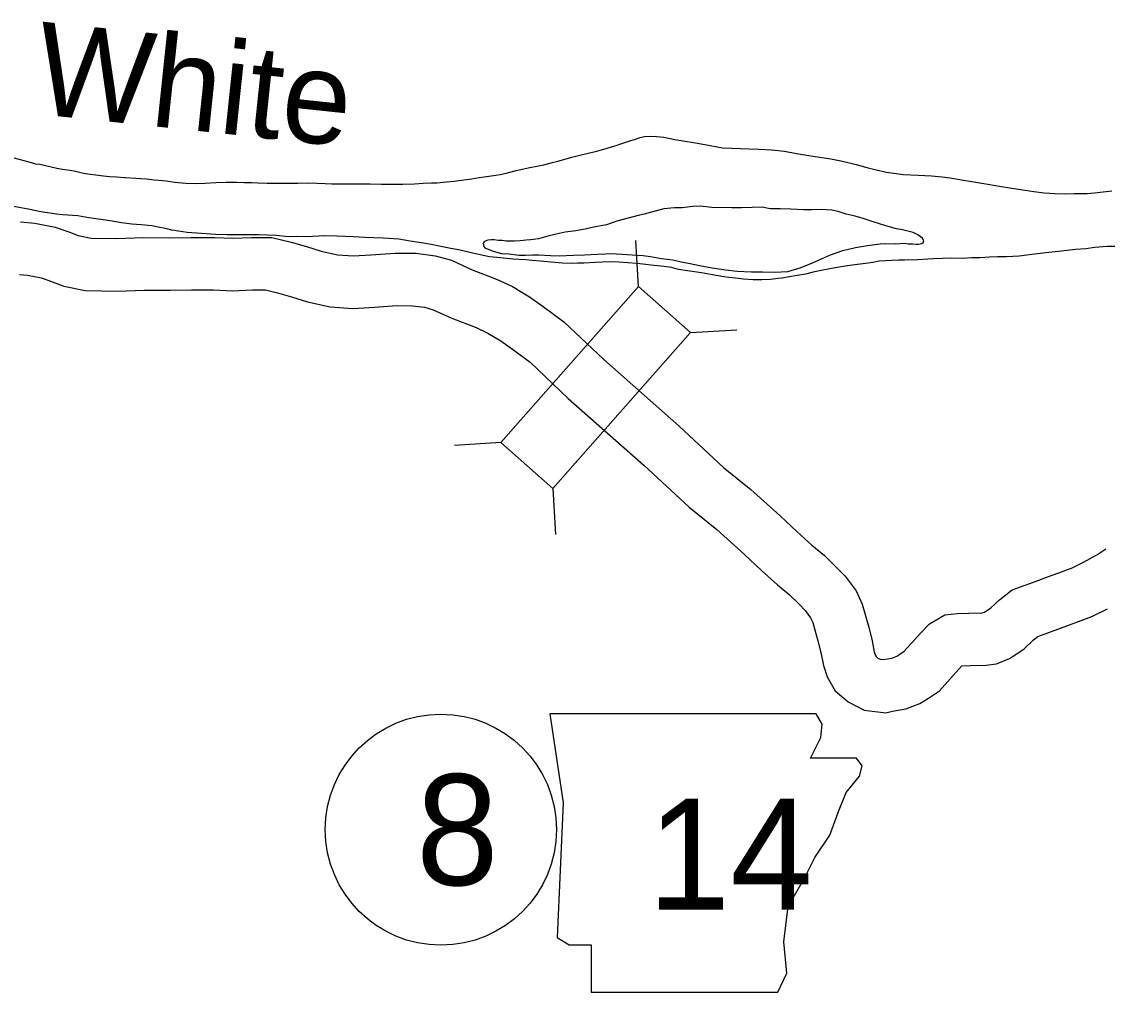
# Model space of a CAD drawing. Extents: x -939622 to -934222, y 1383701 to 1385301.
# Drawn here: x -936381.26 to -936362.66, y 1384799.37 to 1384816 of the extents above; entities that cross this region are included whole.
import ezdxf

# ---------------------------------------------------------------- set-up
doc = ezdxf.new("R2010")
doc.units = 0
for name, color, linetype in [('Level 10', 7, 'Continuous'), ('Level 20', 7, 'Continuous'), ('Level 21', 7, 'Continuous'), ('Level 27', 7, 'Continuous'), ('Level 9', 7, 'Continuous')]:
    doc.layers.add(name, color=color, linetype=linetype)

msp = doc.modelspace()

# ---------------------------------------------------------------- linework, layer by layer
at = {"layer": 'Level 10'}
for points in [[(-936381.279, 1384812.567), (-936381.031, 1384812.544), (-936380.684, 1384812.479), (-936380.453, 1384812.396), (-936380.29, 1384812.335), (-936380.069, 1384812.289), (-936379.629, 1384812.281), (-936379.178, 1384812.297), (-936378.72, 1384812.295), (-936378.361, 1384812.3), (-936377.952, 1384812.302), (-936377.645, 1384812.288), (-936377.32, 1384812.3), (-936376.974, 1384812.299), (-936376.643, 1384812.22), (-936376.38, 1384812.143), (-936376.131, 1384812.067), (-936375.846, 1384812.004), (-936375.577, 1384811.985), (-936375.276, 1384812.005), (-936374.859, 1384812.033), (-936374.501, 1384812.029), (-936374.177, 1384811.987), (-936373.897, 1384811.909), (-936373.541, 1384811.745), (-936373.127, 1384811.586), (-936372.851, 1384811.459), (-936372.559, 1384811.282), (-936372.323, 1384811.115), (-936371.969, 1384810.856), (-936371.286, 1384810.206), (-936369.994, 1384809.064), (-936369.236, 1384808.357), (-936368.77, 1384807.982), (-936368.268, 1384807.531), (-936367.977, 1384807.258), (-936367.721, 1384807.029), (-936367.507, 1384806.848), (-936367.308, 1384806.653), (-936367.154, 1384806.497), (-936366.966, 1384806.245), (-936366.862, 1384806.016), (-936366.75, 1384805.621), (-936366.692, 1384805.388), (-936366.654, 1384805.201), (-936366.633, 1384805.139), (-936366.622, 1384805.119), (-936366.591, 1384805.093), (-936366.555, 1384805.074), (-936366.5, 1384805.067), (-936366.354, 1384805.094), (-936366.267, 1384805.127), (-936366.215, 1384805.158), (-936366.142, 1384805.209), (-936366.018, 1384805.35), (-936365.858, 1384805.523), (-936365.707, 1384805.679), (-936365.448, 1384805.831), (-936365.23, 1384805.857), (-936365.037, 1384805.862), (-936364.804, 1384805.869), (-936364.791, 1384805.871), (-936364.764, 1384805.882), (-936364.659, 1384805.952), (-936364.512, 1384806.091), (-936364.292, 1384806.261), (-936363.927, 1384806.391), (-936363.67, 1384806.489), (-936363.432, 1384806.575), (-936363.344, 1384806.611), (-936363.278, 1384806.635), (-936363.069, 1384806.736), (-936362.843, 1384806.859), (-936362.689, 1384806.965)], [(-936381.298, 1384811.665), (-936381.156, 1384811.651), (-936380.92, 1384811.607), (-936380.763, 1384811.551), (-936380.539, 1384811.467), (-936380.169, 1384811.391), (-936379.621, 1384811.381), (-936379.163, 1384811.397), (-936378.716, 1384811.395), (-936378.352, 1384811.4), (-936377.97, 1384811.402), (-936377.649, 1384811.387), (-936377.304, 1384811.4), (-936377.081, 1384811.4), (-936376.875, 1384811.35), (-936376.637, 1384811.28), (-936376.36, 1384811.196), (-936375.976, 1384811.111), (-936375.579, 1384811.083), (-936375.217, 1384811.107), (-936374.833, 1384811.132), (-936374.563, 1384811.13), (-936374.357, 1384811.103), (-936374.209, 1384811.062), (-936373.891, 1384810.915), (-936373.476, 1384810.756), (-936373.273, 1384810.662), (-936373.053, 1384810.529), (-936372.849, 1384810.385), (-936372.548, 1384810.164), (-936371.895, 1384809.542), (-936370.599, 1384808.397), (-936369.825, 1384807.676), (-936369.353, 1384807.296), (-936368.877, 1384806.868), (-936368.584, 1384806.593), (-936368.311, 1384806.35), (-936368.114, 1384806.183), (-936367.943, 1384806.016), (-936367.838, 1384805.909), (-936367.745, 1384805.784), (-936367.709, 1384805.705), (-936367.62, 1384805.39), (-936367.57, 1384805.188), (-936367.524, 1384804.968), (-936367.46, 1384804.774), (-936367.326, 1384804.534), (-936367.099, 1384804.345), (-936366.83, 1384804.199), (-936366.458, 1384804.157), (-936366.343, 1384804.181), (-936366.111, 1384804.223), (-936365.872, 1384804.314), (-936365.724, 1384804.403), (-936365.539, 1384804.534), (-936365.351, 1384804.745), (-936365.203, 1384804.905), (-936365.152, 1384804.959), (-936365.011, 1384804.963), (-936364.736, 1384804.971), (-936364.558, 1384804.993), (-936364.336, 1384805.085), (-936364.095, 1384805.247), (-936363.927, 1384805.406), (-936363.855, 1384805.461), (-936363.616, 1384805.547), (-936363.357, 1384805.645), (-936363.11, 1384805.735), (-936363.021, 1384805.771), (-936362.926, 1384805.805), (-936362.658, 1384805.935)]]:
    msp.add_lwpolyline(points, dxfattribs=at)
at = {"layer": 'Level 20'}
for p, q in [((-936370.691, 1384811.457), (-936370.739, 1384812.248)), ((-936369.801, 1384810.67), (-936369.01, 1384810.719)), ((-936373.051, 1384808.787), (-936373.842, 1384808.738)), ((-936372.161, 1384808), (-936372.113, 1384807.21))]:
    msp.add_line(p, q, dxfattribs=at)
msp.add_lwpolyline([(-936372.161, 1384808), (-936369.801, 1384810.67), (-936370.691, 1384811.457), (-936373.051, 1384808.787)], close=True, dxfattribs=at)
at = {"layer": 'Level 21'}
msp.add_lwpolyline([(-936372.213, 1384804.137), (-936371.985, 1384802.614), (-936372.086, 1384800.305), (-936371.883, 1384800.178), (-936371.502, 1384800.178), (-936371.502, 1384799.366), (-936368.305, 1384799.366), (-936368.153, 1384799.696), (-936368.203, 1384800.229), (-936368.127, 1384800.838), (-936367.848, 1384801.32), (-936367.671, 1384801.675), (-936367.417, 1384802.056), (-936367.265, 1384802.462), (-936367.138, 1384802.792), (-936366.909, 1384803.071), (-936366.859, 1384803.249), (-936366.96, 1384803.376), (-936367.747, 1384803.376), (-936367.569, 1384803.731), (-936367.544, 1384803.959), (-936367.649, 1384804.135)], close=True, dxfattribs=at)
at = {"layer": 'Level 27'}
msp.add_circle((-936374.078, 1384802.153), 1.98, dxfattribs=at)
at = {"layer": 'Level 9'}
for points in [[(-936371.833, 1384813.676), (-936371.699, 1384813.71), (-936371.557, 1384813.747), (-936371.408, 1384813.781), (-936371.227, 1384813.829), (-936371.141, 1384813.858), (-936371.076, 1384813.878), (-936371.013, 1384813.898), (-936370.91, 1384813.931), (-936370.827, 1384813.961), (-936370.764, 1384813.978), (-936370.664, 1384814.014), (-936370.589, 1384814.031), (-936370.494, 1384814.034), (-936370.383, 1384814.031), (-936370.26, 1384814.019), (-936370.073, 1384813.98), (-936369.896, 1384813.952), (-936369.748, 1384813.929), (-936369.555, 1384813.89), (-936369.255, 1384813.835), (-936368.799, 1384813.819), (-936368.631, 1384813.814), (-936368.412, 1384813.8), (-936368.19, 1384813.776), (-936367.985, 1384813.737), (-936367.739, 1384813.699), (-936367.513, 1384813.664), (-936367.399, 1384813.646), (-936367.197, 1384813.607), (-936366.962, 1384813.551), (-936366.784, 1384813.499), (-936366.645, 1384813.464), (-936366.443, 1384813.418), (-936366.158, 1384813.379), (-936365.9, 1384813.368), (-936365.675, 1384813.357), (-936365.492, 1384813.338), (-936365.357, 1384813.321), (-936365.125, 1384813.283), (-936364.981, 1384813.26), (-936364.777, 1384813.227), (-936364.509, 1384813.18), (-936364.298, 1384813.147), (-936364.07, 1384813.112), (-936363.922, 1384813.089), (-936363.745, 1384813.067), (-936363.562, 1384813.052), (-936363.403, 1384813.05), (-936363.23, 1384813.052), (-936363.008, 1384813.056), (-936362.883, 1384813.066), (-936362.585, 1384813.098)], [(-936381.391, 1384813.667), (-936381.134, 1384813.596), (-936381.023, 1384813.563), (-936380.948, 1384813.554), (-936380.875, 1384813.538), (-936380.655, 1384813.49), (-936380.562, 1384813.469), (-936380.475, 1384813.459), (-936380.357, 1384813.439), (-936380.198, 1384813.404), (-936380.087, 1384813.386), (-936379.99, 1384813.371), (-936379.858, 1384813.357), (-936379.753, 1384813.342), (-936379.63, 1384813.337), (-936379.495, 1384813.326), (-936379.483, 1384813.326), (-936379.306, 1384813.316), (-936379.225, 1384813.309), (-936379.123, 1384813.303), (-936378.991, 1384813.286), (-936378.91, 1384813.283), (-936378.781, 1384813.268), (-936378.634, 1384813.246), (-936378.445, 1384813.233), (-936378.277, 1384813.223), (-936378.121, 1384813.23), (-936377.93, 1384813.242), (-936377.754, 1384813.25), (-936377.574, 1384813.249), (-936377.445, 1384813.244), (-936377.316, 1384813.239), (-936377.214, 1384813.236), (-936377.053, 1384813.229), (-936376.948, 1384813.232), (-936376.831, 1384813.232), (-936376.675, 1384813.231), (-936376.526, 1384813.232), (-936376.37, 1384813.236), (-936376.202, 1384813.229), (-936376.059, 1384813.222), (-936375.945, 1384813.219), (-936375.783, 1384813.218), (-936375.645, 1384813.216), (-936375.487, 1384813.217), (-936375.292, 1384813.217), (-936375.097, 1384813.214), (-936374.942, 1384813.215), (-936374.729, 1384813.215), (-936374.532, 1384813.221), (-936374.382, 1384813.228), (-936374.236, 1384813.236), (-936374.146, 1384813.238), (-936373.979, 1384813.252), (-936373.851, 1384813.265), (-936373.684, 1384813.288), (-936373.547, 1384813.304), (-936373.421, 1384813.326), (-936373.338, 1384813.337), (-936373.174, 1384813.363), (-936373.064, 1384813.381), (-936372.936, 1384813.409), (-936372.787, 1384813.446), (-936372.737, 1384813.46), (-936372.555, 1384813.501), (-936372.317, 1384813.547), (-936372.187, 1384813.578), (-936372.077, 1384813.608), (-936371.97, 1384813.636), (-936371.833, 1384813.676)], [(-936377.937, 1384812.352), (-936378.177, 1384812.366), (-936378.423, 1384812.386), (-936378.573, 1384812.409), (-936378.685, 1384812.426), (-936378.775, 1384812.445), (-936378.947, 1384812.482), (-936379.031, 1384812.497), (-936379.214, 1384812.516), (-936379.373, 1384812.529), (-936379.547, 1384812.548), (-936379.74, 1384812.585), (-936380.107, 1384812.637), (-936380.296, 1384812.668), (-936380.551, 1384812.69), (-936380.662, 1384812.699), (-936380.933, 1384812.739), (-936381.119, 1384812.779), (-936381.366, 1384812.823), (-936381.667, 1384812.874), (-936381.914, 1384812.921), (-936382.11, 1384812.958), (-936382.353, 1384813.022)], [(-936369.434, 1384812.814), (-936369.635, 1384812.838), (-936369.761, 1384812.831), (-936369.946, 1384812.808), (-936370.075, 1384812.807), (-936370.257, 1384812.79), (-936370.598, 1384812.699), (-936370.676, 1384812.684), (-936371.065, 1384812.58), (-936371.24, 1384812.518), (-936371.484, 1384812.471), (-936371.609, 1384812.441), (-936371.769, 1384812.415), (-936371.951, 1384812.392), (-936372.049, 1384812.368), (-936372.246, 1384812.32), (-936372.406, 1384812.276), (-936372.543, 1384812.26), (-936372.615, 1384812.252), (-936372.722, 1384812.24), (-936372.824, 1384812.234), (-936372.905, 1384812.235), (-936372.962, 1384812.239), (-936373.031, 1384812.246), (-936373.091, 1384812.25), (-936373.166, 1384812.26), (-936373.211, 1384812.262), (-936373.276, 1384812.254), (-936373.321, 1384812.237), (-936373.332, 1384812.228), (-936373.353, 1384812.2), (-936373.349, 1384812.164), (-936373.345, 1384812.143), (-936373.326, 1384812.123), (-936373.284, 1384812.103), (-936373.184, 1384812.064), (-936373.039, 1384812.023), (-936372.913, 1384812.018), (-936372.736, 1384811.999), (-936372.628, 1384811.996), (-936372.503, 1384812), (-936372.401, 1384812), (-936372.203, 1384811.993), (-936372.053, 1384811.983), (-936371.805, 1384811.996), (-936371.617, 1384812.002), (-936371.398, 1384812.011), (-936371.258, 1384812.021), (-936371.198, 1384812.023), (-936371.078, 1384812.017), (-936370.97, 1384812.014), (-936370.799, 1384812.001), (-936370.613, 1384811.989), (-936370.49, 1384811.971), (-936370.298, 1384811.941), (-936370.102, 1384811.917), (-936369.961, 1384811.885), (-936369.81, 1384811.856), (-936369.648, 1384811.819), (-936369.431, 1384811.78), (-936369.205, 1384811.747), (-936369.004, 1384811.723), (-936368.755, 1384811.712), (-936368.57, 1384811.709), (-936368.366, 1384811.703), (-936368.133, 1384811.716), (-936367.922, 1384811.782), (-936367.715, 1384811.863), (-936367.405, 1384812.001), (-936367.191, 1384812.074), (-936366.978, 1384812.128), (-936366.769, 1384812.164), (-936366.554, 1384812.192), (-936366.471, 1384812.197), (-936366.291, 1384812.19), (-936366.124, 1384812.201), (-936366.075, 1384812.191), (-936365.998, 1384812.19), (-936365.941, 1384812.186), (-936365.896, 1384812.187), (-936365.869, 1384812.188), (-936365.842, 1384812.194), (-936365.815, 1384812.21), (-936365.804, 1384812.241), (-936365.811, 1384812.249), (-936365.827, 1384812.285), (-936365.909, 1384812.343), (-936365.988, 1384812.386), (-936366.169, 1384812.428), (-936366.274, 1384812.449), (-936366.459, 1384812.498), (-936366.673, 1384812.57), (-936366.845, 1384812.625), (-936366.981, 1384812.666), (-936367.135, 1384812.698), (-936367.271, 1384812.745), (-936367.379, 1384812.769), (-936367.562, 1384812.778), (-936367.721, 1384812.774)], [(-936367.721, 1384812.774), (-936367.867, 1384812.773), (-936368.083, 1384812.784), (-936368.266, 1384812.791), (-936368.437, 1384812.792), (-936368.572, 1384812.818), (-936368.746, 1384812.816), (-936368.931, 1384812.808), (-936369.096, 1384812.809), (-936369.434, 1384812.814)], [(-936362.509, 1384812.145), (-936362.664, 1384812.143), (-936362.877, 1384812.128), (-936363.032, 1384812.105), (-936363.208, 1384812.091), (-936363.446, 1384812.063), (-936363.718, 1384812.037), (-936363.957, 1384812.006), (-936364.174, 1384811.982), (-936364.387, 1384811.966), (-936364.542, 1384811.968), (-936364.683, 1384811.961), (-936364.841, 1384811.953), (-936364.988, 1384811.949), (-936365.134, 1384811.939), (-936365.326, 1384811.945), (-936365.643, 1384811.933), (-936366.004, 1384811.913), (-936366.064, 1384811.917), (-936366.136, 1384811.912), (-936366.232, 1384811.912), (-936366.36, 1384811.906), (-936366.468, 1384811.897), (-936366.572, 1384811.891), (-936366.68, 1384811.869), (-936366.802, 1384811.854), (-936366.987, 1384811.83), (-936367.115, 1384811.815), (-936367.324, 1384811.781), (-936367.446, 1384811.754), (-936367.565, 1384811.732), (-936367.699, 1384811.704), (-936367.832, 1384811.67), (-936367.975, 1384811.648), (-936368.109, 1384811.626), (-936368.24, 1384811.604), (-936368.303, 1384811.596), (-936368.431, 1384811.581), (-936368.581, 1384811.573), (-936368.727, 1384811.572), (-936368.895, 1384811.585), (-936369.031, 1384811.602), (-936369.145, 1384811.614), (-936369.229, 1384811.623), (-936369.427, 1384811.657), (-936369.611, 1384811.693), (-936369.852, 1384811.729), (-936370.005, 1384811.751), (-936370.126, 1384811.784), (-936370.255, 1384811.804), (-936370.48, 1384811.824), (-936370.57, 1384811.837), (-936370.72, 1384811.856), (-936370.876, 1384811.864), (-936371.032, 1384811.877), (-936371.191, 1384811.882), (-936371.427, 1384811.869), (-936371.63, 1384811.86), (-936371.735, 1384811.857), (-936371.846, 1384811.854), (-936371.993, 1384811.858), (-936372.197, 1384811.876), (-936372.374, 1384811.895), (-936372.512, 1384811.903), (-936372.62, 1384811.915), (-936372.848, 1384811.93), (-936373.058, 1384811.95), (-936373.244, 1384811.969), (-936373.539, 1384812.03), (-936373.75, 1384812.081), (-936373.907, 1384812.112), (-936374.078, 1384812.146), (-936374.247, 1384812.177), (-936374.376, 1384812.204), (-936374.605, 1384812.239), (-936374.798, 1384812.272), (-936375.067, 1384812.286), (-936375.379, 1384812.297), (-936375.577, 1384812.31), (-936375.862, 1384812.322), (-936376.065, 1384812.329), (-936376.382, 1384812.31), (-936376.544, 1384812.315), (-936376.694, 1384812.313), (-936376.892, 1384812.331), (-936377.2, 1384812.343), (-936377.443, 1384812.345), (-936377.739, 1384812.346), (-936377.937, 1384812.352)]]:
    msp.add_lwpolyline(points, dxfattribs=at)

# ---------------------------------------------------------------- texts
at = {"layer": 'Level 21'}
msp.add_text('14', height=1.9008, dxfattribs=at).set_placement((-936370.536, 1384800.784))
at = {"layer": 'Level 27'}
msp.add_text('8', height=1.901, dxfattribs=at).set_placement((-936374.503, 1384801.202))
at = {"layer": 'Level 9'}
msp.add_text('White', height=1.584, rotation=354, dxfattribs=at).set_placement((-936381.073, 1384814.423))

doc.saveas('drawing.dxf')
